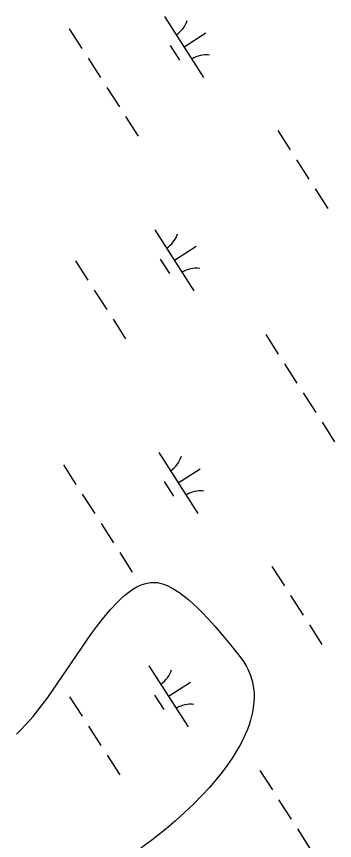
# Model space of a CAD drawing. Extents: x 3937982 to 3958556, y 219448 to 241894.
# Drawn here: x 3946938 to 3947158, y 233760 to 234329 of the extents above; entities that cross this region are included whole.
import ezdxf

# ---------------------------------------------------------------- set-up
doc = ezdxf.new("R2010")
doc.units = 0
doc.layers.add('V-SITE-VEGE', color=7, linetype='Continuous')
doc.layers.add('V-WETL-SWMP', color=7, linetype='Continuous')

msp = doc.modelspace()

# ---------------------------------------------------------------- linework, layer by layer
at = {"layer": 'V-SITE-VEGE'}
for points in [[(3946937.714, 233833.303), (3946940.647, 233836.016), (3946944.561, 233840.03), (3946949.343, 233845.494), (3946955.581, 233853.39), (3946959.38, 233858.538), (3946989.729, 233902.695), (3946993.774, 233908.19), (3946998.091, 233913.742), (3947002.697, 233919.233), (3947007.533, 233924.418), (3947010.072, 233926.87), (3947012.69, 233929.188), (3947015.395, 233931.336), (3947018.188, 233933.28), (3947021.076, 233934.965), (3947024.058, 233936.35), (3947027.138, 233937.368), (3947030.321, 233937.958), (3947031.939, 233938.07), (3947033.581, 233938.05), (3947035.254, 233937.886), (3947036.952, 233937.566), (3947038.679, 233937.081), (3947042.015, 233935.787), (3947045.392, 233934.099), (3947047.661, 233932.768), (3947050.707, 233930.765), (3947054.794, 233927.707), (3947057.139, 233925.778), (3947062.9, 233920.568), (3947066.411, 233917.099), (3947070.412, 233912.902), (3947074.959, 233907.868), (3947080.097, 233901.882), (3947085.871, 233894.866), (3947092.293, 233886.799), (3947094.751, 233883.399), (3947096.83, 233879.936), (3947098.013, 233877.593), (3947099.345, 233874.433), (3947100.698, 233870.157), (3947101.264, 233867.685), (3947101.726, 233864.836), (3947102.027, 233861.553), (3947102.085, 233857.772), (3947101.792, 233853.412), (3947101.01, 233848.399), (3947100.407, 233845.714), (3947099.627, 233842.844), (3947098.65, 233839.779), (3947097.446, 233836.506), (3947095.982, 233833.018), (3947094.235, 233829.303), (3947092.168, 233825.352), (3947089.748, 233821.158), (3947086.94, 233816.716), (3947083.71, 233812.02)], [(3947083.71, 233812.02), (3947080.028, 233807.074), (3947075.86, 233801.882), (3947071.182, 233796.461), (3947065.981, 233790.821), (3947060.248, 233785.003), (3947053.998, 233779.047), (3947047.624, 233773.307), (3947041.239, 233767.855), (3947036.973, 233764.383), (3947031.275, 233759.958), (3947023.659, 233754.432)]]:
    msp.add_lwpolyline(points, dxfattribs=at)
at = {"layer": 'V-WETL-SWMP'}
for p, q in [((3947040.136, 234328.799), (3947067.198, 234286.756)), ((3946974.271, 234320.204), (3946982.931, 234306.75)), ((3947053.667, 234307.778), (3947068.802, 234317.52)), ((3947043.932, 234308.647), (3947050.427, 234298.556)), ((3946987.261, 234300.024), (3946995.92, 234286.57)), ((3947000.25, 234279.843), (3947008.91, 234266.389)), ((3947013.24, 234259.662), (3947021.9, 234246.208)), ((3947118.399, 234250.104), (3947127.059, 234236.65)), ((3947131.389, 234229.923), (3947140.049, 234216.469)), ((3947144.379, 234209.742), (3947153.039, 234196.288)), ((3947033.398, 234181.471), (3947060.46, 234139.428)), ((3947046.929, 234160.449), (3947062.064, 234170.192)), ((3946978.532, 234160.074), (3946987.192, 234146.62)), ((3947037.194, 234161.319), (3947043.689, 234151.228)), ((3946991.521, 234139.893), (3947000.181, 234126.439)), ((3947004.511, 234119.713), (3947013.171, 234106.259)), ((3947110.099, 234109.186), (3947118.758, 234095.732)), ((3947123.088, 234089.005), (3947131.748, 234075.551)), ((3947136.078, 234068.825), (3947144.738, 234055.371)), ((3947149.068, 234048.644), (3947157.728, 234035.19)), ((3947036.096, 234027.751), (3947063.159, 233985.708)), ((3946970.231, 234019.156), (3946978.891, 234005.703)), ((3947049.627, 234006.73), (3947064.763, 234016.472)), ((3947039.892, 234007.599), (3947046.387, 233997.509)), ((3946983.221, 233998.976), (3946991.881, 233985.522)), ((3946996.211, 233978.795), (3947004.871, 233965.341)), ((3947009.201, 233958.614), (3947017.861, 233945.16)), ((3947114.359, 233949.056), (3947123.019, 233935.602)), ((3947127.349, 233928.875), (3947136.009, 233915.421)), ((3947140.339, 233908.694), (3947148.999, 233895.24)), ((3947029.358, 233880.423), (3947056.421, 233838.38)), ((3947042.889, 233859.402), (3947058.025, 233869.144)), ((3946974.492, 233859.026), (3946983.152, 233845.572)), ((3947033.154, 233860.271), (3947039.649, 233850.181)), ((3946987.482, 233838.846), (3946996.142, 233825.392)), ((3947000.472, 233818.665), (3947009.132, 233805.211)), ((3947106.059, 233808.138), (3947114.719, 233794.684)), ((3947119.049, 233787.957), (3947127.709, 233774.504)), ((3947132.039, 233767.777), (3947140.699, 233754.323))]:
    msp.add_line(p, q, dxfattribs=at)
for centre, start, end in [((3947038.916, 234331.132), 301.99668, 343.54034), ((3947068.816, 234284.68), 81.99668, 123.54034), ((3947032.178, 234183.804), 301.99668, 343.54034), ((3947062.078, 234137.352), 81.99668, 123.54034), ((3947034.877, 234030.084), 301.99668, 343.54034), ((3947064.777, 233983.632), 81.99668, 123.54034), ((3947028.139, 233882.756), 301.99668, 343.54034), ((3947058.039, 233836.304), 81.99668, 123.54034)]:
    msp.add_arc(centre, 17.623, start, end, dxfattribs=at)

doc.saveas('drawing.dxf')
